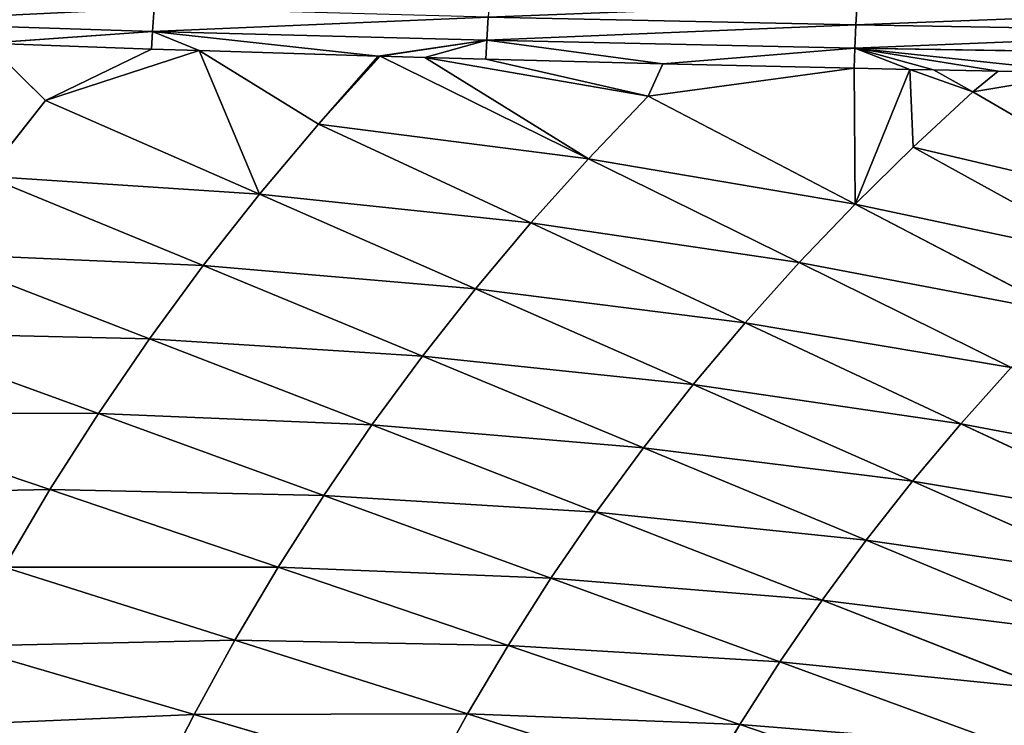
# Model space of a CAD drawing. Extents: x 0 to 605, y 0 to 400.
# Tile 545 of 656: x 152 to 191, y 242 to 270. Entities that reach past the tile are written whole.
import ezdxf

# ---------------------------------------------------------------- set-up
doc = ezdxf.new("R2010")
doc.units = 0
doc.header["$LTSCALE"] = 25.4
doc.layers.get('0').update_dxf_attribs({"linetype": 'CONTINUOUS'})

# ---------------------------------------------------------------- blocks, each defined once
blk = doc.blocks.new('ATLANTA610_-_S_STL')
at = {"color": 0}
for p, q in [((157.591, 34.289, 130.83), (146.345, 35.887, 130.473)), ((157.591, 34.289, 130.83), (146.345, 35.887, 130.473)), ((151.155, 35.048, 131.292), (157.591, 34.289, 130.83)), ((151.155, 35.048, 131.292), (157.591, 34.289, 130.83)), ((151.155, 35.048, 131.292), (157.556, 34.169, 131.516)), ((151.155, 35.048, 131.292), (157.556, 34.169, 131.516)), ((151.155, 35.048, 131.292), (153.422, 34.464, 133.519)), ((151.155, 35.048, 131.292), (153.422, 34.464, 133.519)), ((157.591, 34.289, 130.83), (157.655, 34.578, 129.93)), ((157.591, 34.289, 130.83), (157.655, 34.578, 129.93)), ((153.596, 32.942, 148.676), (144.787, 34.371, 145.695)), ((153.596, 32.942, 148.676), (144.787, 34.371, 145.695)), ((146.784, 34.388, 142.557), (155.487, 32.957, 145.709)), ((146.784, 34.388, 142.557), (155.487, 32.957, 145.709)), ((148.89, 34.409, 139.479), (157.48, 32.975, 142.799)), ((148.89, 34.409, 139.479), (157.48, 32.975, 142.799)), ((151.103, 34.435, 136.466), (153.422, 34.464, 133.519)), ((151.103, 34.435, 136.466), (153.422, 34.464, 133.519)), ((151.103, 34.435, 136.466), (159.574, 32.997, 139.95)), ((151.103, 34.435, 136.466), (159.574, 32.997, 139.95)), ((159.416, 33.929, 131.577), (153.422, 34.464, 133.519)), ((153.422, 34.464, 133.519), (161.767, 33.022, 137.163)), ((159.416, 33.929, 131.577), (153.422, 34.464, 133.519)), ((157.556, 34.169, 131.516), (153.422, 34.464, 133.519)), ((157.556, 34.169, 131.516), (153.422, 34.464, 133.519)), ((153.422, 34.464, 133.519), (161.767, 33.022, 137.163)), ((157.556, 34.169, 131.516), (157.591, 34.289, 130.83)), ((157.556, 34.169, 131.516), (157.591, 34.289, 130.83)), ((157.556, 34.169, 131.516), (159.416, 33.929, 131.577)), ((157.556, 34.169, 131.516), (159.416, 33.929, 131.577)), ((157.591, 34.289, 130.83), (159.416, 33.929, 131.577)), ((166.383, 33.089, 131.792), (157.591, 34.289, 130.83)), ((166.383, 33.089, 131.792), (157.591, 34.289, 130.83)), ((170.622, 32.75, 131.173), (157.591, 34.289, 130.83)), ((157.591, 34.289, 130.83), (159.416, 33.929, 131.577)), ((170.622, 32.75, 131.173), (157.591, 34.289, 130.83)), ((159.416, 33.929, 131.577), (166.383, 33.089, 131.792)), ((159.416, 33.929, 131.577), (166.383, 33.089, 131.792)), ((159.416, 33.929, 131.577), (164.058, 33.051, 134.442)), ((159.416, 33.929, 131.577), (164.058, 33.051, 134.442)), ((159.416, 33.929, 131.577), (161.767, 33.022, 137.163)), ((159.416, 33.929, 131.577), (161.767, 33.022, 137.163)), ((159.574, 32.997, 139.95), (161.767, 33.022, 137.163)), ((159.574, 32.997, 139.95), (161.767, 33.022, 137.163)), ((164.058, 33.051, 134.442), (161.767, 33.022, 137.163)), ((164.058, 33.051, 134.442), (161.767, 33.022, 137.163)), ((161.767, 33.022, 137.163), (170.185, 31.759, 140.852)), ((161.767, 33.022, 137.163), (170.185, 31.759, 140.852)), ((166.383, 33.089, 131.792), (164.058, 33.051, 134.442)), ((166.383, 33.089, 131.792), (164.058, 33.051, 134.442)), ((166.464, 33.08, 131.794), (164.058, 33.051, 134.442)), ((166.464, 33.08, 131.794), (164.058, 33.051, 134.442)), ((164.058, 33.051, 134.442), (172.342, 31.783, 138.289)), ((164.058, 33.051, 134.442), (172.342, 31.783, 138.289)), ((166.383, 33.089, 131.792), (170.622, 32.75, 131.173)), ((166.383, 33.089, 131.792), (170.622, 32.75, 131.173)), ((166.383, 33.089, 131.792), (166.464, 33.08, 131.794)), ((166.383, 33.089, 131.792), (166.464, 33.08, 131.794)), ((166.464, 33.08, 131.794), (170.622, 32.75, 131.173)), ((166.464, 33.08, 131.794), (170.622, 32.75, 131.173)), ((166.464, 33.08, 131.794), (168.213, 32.882, 131.844)), ((166.464, 33.08, 131.794), (174.587, 31.81, 135.789)), ((166.464, 33.08, 131.794), (168.213, 32.882, 131.844)), ((166.464, 33.08, 131.794), (174.587, 31.81, 135.789)), ((170.622, 32.75, 131.173), (170.675, 33.041, 130.273)), ((170.622, 32.75, 131.173), (170.675, 33.041, 130.273)), ((185.002, 31.671, 130.578), (170.675, 33.041, 130.273)), ((185.002, 31.671, 130.578), (170.675, 33.041, 130.273)), ((150.124, 32.924, 154.769), (159.212, 31.675, 157.429)), ((150.124, 32.924, 154.769), (159.212, 31.675, 157.429)), ((151.809, 32.931, 151.697), (153.596, 32.942, 148.676)), ((151.809, 32.931, 151.697), (153.596, 32.942, 148.676)), ((151.809, 32.931, 151.697), (160.801, 31.681, 154.537)), ((151.809, 32.931, 151.697), (160.801, 31.681, 154.537)), ((153.596, 32.942, 148.676), (155.487, 32.957, 145.709)), ((153.596, 32.942, 148.676), (155.487, 32.957, 145.709)), ((162.487, 31.691, 151.692), (153.596, 32.942, 148.676)), ((162.487, 31.691, 151.692), (153.596, 32.942, 148.676)), ((155.487, 32.957, 145.709), (157.48, 32.975, 142.799)), ((155.487, 32.957, 145.709), (157.48, 32.975, 142.799)), ((155.487, 32.957, 145.709), (164.269, 31.703, 148.899)), ((155.487, 32.957, 145.709), (164.269, 31.703, 148.899)), ((157.48, 32.975, 142.799), (159.574, 32.997, 139.95)), ((157.48, 32.975, 142.799), (159.574, 32.997, 139.95)), ((157.48, 32.975, 142.799), (166.147, 31.719, 146.159)), ((157.48, 32.975, 142.799), (166.147, 31.719, 146.159)), ((159.574, 32.997, 139.95), (168.12, 31.737, 143.476)), ((159.574, 32.997, 139.95), (168.12, 31.737, 143.476)), ((168.213, 32.882, 131.844), (170.591, 32.623, 131.91)), ((170.622, 32.75, 131.173), (168.213, 32.882, 131.844)), ((170.622, 32.75, 131.173), (168.213, 32.882, 131.844)), ((174.587, 31.81, 135.789), (168.213, 32.882, 131.844)), ((174.587, 31.81, 135.789), (168.213, 32.882, 131.844)), ((176.916, 31.84, 133.356), (168.213, 32.882, 131.844)), ((176.916, 31.84, 133.356), (168.213, 32.882, 131.844)), ((168.213, 32.882, 131.844), (170.591, 32.623, 131.91)), ((170.591, 32.623, 131.91), (170.622, 32.75, 131.173)), ((170.591, 32.623, 131.91), (170.622, 32.75, 131.173)), ((170.591, 32.623, 131.91), (177.483, 31.923, 132.09)), ((176.916, 31.84, 133.356), (170.591, 32.623, 131.91)), ((176.916, 31.84, 133.356), (170.591, 32.623, 131.91)), ((170.591, 32.623, 131.91), (177.483, 31.923, 132.09)), ((177.483, 31.923, 132.09), (170.622, 32.75, 131.173)), ((177.483, 31.923, 132.09), (170.622, 32.75, 131.173)), ((184.96, 31.379, 131.479), (170.622, 32.75, 131.173)), ((184.96, 31.379, 131.479), (170.622, 32.75, 131.173)), ((176.916, 31.84, 133.356), (177.483, 31.923, 132.09)), ((176.916, 31.84, 133.356), (177.483, 31.923, 132.09)), ((177.483, 31.923, 132.09), (184.96, 31.379, 131.479)), ((177.483, 31.923, 132.09), (184.96, 31.379, 131.479)), ((177.483, 31.923, 132.09), (184.934, 31.247, 132.262)), ((177.483, 31.923, 132.09), (184.934, 31.247, 132.262)), ((185.056, 32.114, 129.713), (185.002, 31.671, 130.578)), ((185.056, 32.114, 129.713), (185.002, 31.671, 130.578)), ((157.717, 31.672, 160.366), (159.212, 31.675, 157.429)), ((157.717, 31.672, 160.366), (159.212, 31.675, 157.429)), ((159.212, 31.675, 157.429), (160.801, 31.681, 154.537)), ((159.212, 31.675, 157.429), (160.801, 31.681, 154.537)), ((159.212, 31.675, 157.429), (168.378, 30.585, 160.118)), ((159.212, 31.675, 157.429), (168.378, 30.585, 160.118)), ((160.801, 31.681, 154.537), (162.487, 31.691, 151.692)), ((160.801, 31.681, 154.537), (162.487, 31.691, 151.692)), ((160.801, 31.681, 154.537), (169.87, 30.591, 157.407)), ((160.801, 31.681, 154.537), (169.87, 30.591, 157.407)), ((162.487, 31.691, 151.692), (164.269, 31.703, 148.899)), ((162.487, 31.691, 151.692), (164.269, 31.703, 148.899)), ((171.452, 30.599, 154.742), (162.487, 31.691, 151.692)), ((171.452, 30.599, 154.742), (162.487, 31.691, 151.692)), ((164.269, 31.703, 148.899), (166.147, 31.719, 146.159)), ((164.269, 31.703, 148.899), (166.147, 31.719, 146.159)), ((164.269, 31.703, 148.899), (173.124, 30.609, 152.124)), ((164.269, 31.703, 148.899), (173.124, 30.609, 152.124)), ((166.147, 31.719, 146.159), (168.12, 31.737, 143.476)), ((166.147, 31.719, 146.159), (168.12, 31.737, 143.476)), ((166.147, 31.719, 146.159), (174.885, 30.623, 149.557)), ((166.147, 31.719, 146.159), (174.885, 30.623, 149.557)), ((168.12, 31.737, 143.476), (170.185, 31.759, 140.852)), ((168.12, 31.737, 143.476), (170.185, 31.759, 140.852)), ((168.12, 31.737, 143.476), (176.734, 30.638, 147.042)), ((168.12, 31.737, 143.476), (176.734, 30.638, 147.042)), ((172.342, 31.783, 138.289), (170.185, 31.759, 140.852)), ((172.342, 31.783, 138.289), (170.185, 31.759, 140.852)), ((170.185, 31.759, 140.852), (178.671, 30.656, 144.582)), ((170.185, 31.759, 140.852), (178.671, 30.656, 144.582)), ((174.587, 31.81, 135.789), (172.342, 31.783, 138.289)), ((174.587, 31.81, 135.789), (172.342, 31.783, 138.289)), ((172.342, 31.783, 138.289), (180.692, 30.677, 142.179)), ((172.342, 31.783, 138.289), (180.692, 30.677, 142.179)), ((176.916, 31.84, 133.356), (174.587, 31.81, 135.789)), ((176.916, 31.84, 133.356), (174.587, 31.81, 135.789)), ((174.587, 31.81, 135.789), (182.796, 30.7, 139.835)), ((174.587, 31.81, 135.789), (182.796, 30.7, 139.835)), ((184.977, 30.725, 137.554), (176.916, 31.84, 133.356)), ((184.977, 30.725, 137.554), (176.916, 31.84, 133.356)), ((184.934, 31.247, 132.262), (176.916, 31.84, 133.356)), ((184.934, 31.247, 132.262), (176.916, 31.84, 133.356)), ((184.96, 31.379, 131.479), (185.002, 31.671, 130.578)), ((184.96, 31.379, 131.479), (185.002, 31.671, 130.578)), ((200.669, 30.494, 130.841), (185.002, 31.671, 130.578)), ((200.669, 30.494, 130.841), (185.002, 31.671, 130.578)), ((184.934, 31.247, 132.262), (184.96, 31.379, 131.479)), ((184.934, 31.247, 132.262), (184.96, 31.379, 131.479)), ((184.934, 31.247, 132.262), (187.111, 31.064, 132.308)), ((184.934, 31.247, 132.262), (184.977, 30.725, 137.554)), ((184.934, 31.247, 132.262), (187.111, 31.064, 132.308)), ((184.934, 31.247, 132.262), (184.977, 30.725, 137.554)), ((184.96, 31.379, 131.479), (187.111, 31.064, 132.308)), ((188.034, 30.988, 132.327), (184.96, 31.379, 131.479)), ((190.557, 30.787, 132.378), (184.96, 31.379, 131.479)), ((188.034, 30.988, 132.327), (184.96, 31.379, 131.479)), ((190.557, 30.787, 132.378), (184.96, 31.379, 131.479)), ((194.024, 30.525, 132.444), (184.96, 31.379, 131.479)), ((194.024, 30.525, 132.444), (184.96, 31.379, 131.479)), ((200.637, 30.201, 131.742), (184.96, 31.379, 131.479)), ((184.96, 31.379, 131.479), (187.111, 31.064, 132.308)), ((200.637, 30.201, 131.742), (184.96, 31.379, 131.479)), ((182.796, 30.7, 139.835), (180.692, 30.677, 142.179)), ((182.796, 30.7, 139.835), (180.692, 30.677, 142.179)), ((184.977, 30.725, 137.554), (182.796, 30.7, 139.835)), ((184.977, 30.725, 137.554), (182.796, 30.7, 139.835)), ((191.062, 29.733, 143.923), (182.796, 30.7, 139.835)), ((191.062, 29.733, 143.923), (182.796, 30.7, 139.835)), ((184.977, 30.725, 137.554), (187.111, 31.064, 132.308)), ((184.977, 30.725, 137.554), (187.111, 31.064, 132.308)), ((187.234, 30.752, 135.336), (184.977, 30.725, 137.554)), ((187.234, 30.752, 135.336), (184.977, 30.725, 137.554)), ((184.977, 30.725, 137.554), (193.095, 29.754, 141.795)), ((184.977, 30.725, 137.554), (193.095, 29.754, 141.795)), ((187.111, 31.064, 132.308), (188.034, 30.988, 132.327)), ((187.111, 31.064, 132.308), (188.034, 30.988, 132.327)), ((187.111, 31.064, 132.308), (189.561, 30.782, 133.185)), ((187.234, 30.752, 135.336), (187.111, 31.064, 132.308)), ((187.234, 30.752, 135.336), (187.111, 31.064, 132.308)), ((187.111, 31.064, 132.308), (189.561, 30.782, 133.185)), ((187.234, 30.752, 135.336), (189.561, 30.782, 133.185)), ((187.234, 30.752, 135.336), (189.561, 30.782, 133.185)), ((195.197, 29.777, 139.727), (187.234, 30.752, 135.336)), ((195.197, 29.777, 139.727), (187.234, 30.752, 135.336)), ((188.034, 30.988, 132.327), (190.557, 30.787, 132.378)), ((188.034, 30.988, 132.327), (190.557, 30.787, 132.378)), ((188.034, 30.988, 132.327), (189.561, 30.782, 133.185)), ((188.034, 30.988, 132.327), (189.561, 30.782, 133.185)), ((189.561, 30.782, 133.185), (190.557, 30.787, 132.378)), ((189.561, 30.782, 133.185), (190.557, 30.787, 132.378)), ((189.561, 30.782, 133.185), (194.024, 30.525, 132.444)), ((189.561, 30.782, 133.185), (194.024, 30.525, 132.444)), ((190.557, 30.787, 132.378), (194.024, 30.525, 132.444)), ((190.557, 30.787, 132.378), (194.024, 30.525, 132.444)), ((168.378, 30.585, 160.118), (169.87, 30.591, 157.407)), ((168.378, 30.585, 160.118), (169.87, 30.591, 157.407)), ((169.87, 30.591, 157.407), (171.452, 30.599, 154.742)), ((169.87, 30.591, 157.407), (171.452, 30.599, 154.742)), ((179.009, 29.642, 160.307), (169.87, 30.591, 157.407)), ((179.009, 29.642, 160.307), (169.87, 30.591, 157.407)), ((171.452, 30.599, 154.742), (173.124, 30.609, 152.124)), ((171.452, 30.599, 154.742), (173.124, 30.609, 152.124)), ((180.485, 29.648, 157.822), (171.452, 30.599, 154.742)), ((180.485, 29.648, 157.822), (171.452, 30.599, 154.742)), ((173.124, 30.609, 152.124), (174.885, 30.623, 149.557)), ((173.124, 30.609, 152.124), (174.885, 30.623, 149.557)), ((173.124, 30.609, 152.124), (182.044, 29.657, 155.382)), ((173.124, 30.609, 152.124), (182.044, 29.657, 155.382)), ((174.885, 30.623, 149.557), (176.734, 30.638, 147.042)), ((174.885, 30.623, 149.557), (176.734, 30.638, 147.042)), ((174.885, 30.623, 149.557), (183.687, 29.669, 152.988)), ((174.885, 30.623, 149.557), (183.687, 29.669, 152.988)), ((176.734, 30.638, 147.042), (178.671, 30.656, 144.582)), ((176.734, 30.638, 147.042), (178.671, 30.656, 144.582)), ((176.734, 30.638, 147.042), (185.412, 29.682, 150.643)), ((176.734, 30.638, 147.042), (185.412, 29.682, 150.643)), ((180.692, 30.677, 142.179), (178.671, 30.656, 144.582)), ((180.692, 30.677, 142.179), (178.671, 30.656, 144.582)), ((178.671, 30.656, 144.582), (187.217, 29.697, 148.35)), ((178.671, 30.656, 144.582), (187.217, 29.697, 148.35)), ((180.692, 30.677, 142.179), (189.101, 29.714, 146.109)), ((180.692, 30.677, 142.179), (189.101, 29.714, 146.109)), ((180.485, 29.648, 157.822), (179.009, 29.642, 160.307)), ((180.485, 29.648, 157.822), (179.009, 29.642, 160.307)), ((180.485, 29.648, 157.822), (182.044, 29.657, 155.382)), ((180.485, 29.648, 157.822), (182.044, 29.657, 155.382)), ((189.578, 28.822, 160.931), (180.485, 29.648, 157.822)), ((189.578, 28.822, 160.931), (180.485, 29.648, 157.822)), ((182.044, 29.657, 155.382), (183.687, 29.669, 152.988)), ((182.044, 29.657, 155.382), (183.687, 29.669, 152.988)), ((182.044, 29.657, 155.382), (191.024, 28.83, 158.67)), ((182.044, 29.657, 155.382), (191.024, 28.83, 158.67)), ((183.687, 29.669, 152.988), (185.412, 29.682, 150.643)), ((183.687, 29.669, 152.988), (185.412, 29.682, 150.643)), ((183.687, 29.669, 152.988), (192.547, 28.839, 156.452)), ((183.687, 29.669, 152.988), (192.547, 28.839, 156.452)), ((185.412, 29.682, 150.643), (187.217, 29.697, 148.35)), ((185.412, 29.682, 150.643), (187.217, 29.697, 148.35)), ((185.412, 29.682, 150.643), (194.145, 28.85, 154.279)), ((185.412, 29.682, 150.643), (194.145, 28.85, 154.279)), ((189.101, 29.714, 146.109), (187.217, 29.697, 148.35)), ((189.101, 29.714, 146.109), (187.217, 29.697, 148.35)), ((187.217, 29.697, 148.35), (195.818, 28.862, 152.153)), ((187.217, 29.697, 148.35), (195.818, 28.862, 152.153)), ((191.062, 29.733, 143.923), (189.101, 29.714, 146.109)), ((191.062, 29.733, 143.923), (189.101, 29.714, 146.109)), ((197.564, 28.876, 150.076), (189.101, 29.714, 146.109)), ((197.564, 28.876, 150.076), (189.101, 29.714, 146.109))]:
    blk.add_line(p, q, dxfattribs=at)
mesh = blk.add_polyface(dxfattribs=at)
corners = [(146.345, 35.887, 130.473), (157.655, 34.578, 129.93), (146.421, 36.175, 129.573), (157.591, 34.289, 130.83)]
mesh.append_faces([[corners[k] for k in face] for face in [(0, 1, 2), (1, 0, 3)]], dxfattribs={"vtx0": -1, "color": 0})
mesh = blk.add_polyface(dxfattribs=at)
corners = [(151.155, 35.048, 131.292), (157.591, 34.289, 130.83), (146.345, 35.887, 130.473)]
mesh.append_faces([[corners[k] for k in face] for face in [(0, 1, 2)]], dxfattribs={"color": 0})
mesh = blk.add_polyface(dxfattribs=at)
corners = [(151.103, 34.435, 136.466), (153.422, 34.464, 133.519), (151.155, 35.048, 131.292)]
mesh.append_faces([[corners[k] for k in face] for face in [(0, 1, 2)]], dxfattribs={"color": 0})
mesh = blk.add_polyface(dxfattribs=at)
corners = [(157.556, 34.169, 131.516), (157.591, 34.289, 130.83), (151.155, 35.048, 131.292)]
mesh.append_faces([[corners[k] for k in face] for face in [(0, 1, 2)]], dxfattribs={"color": 0})
mesh = blk.add_polyface(dxfattribs=at)
corners = [(153.422, 34.464, 133.519), (157.556, 34.169, 131.516), (151.155, 35.048, 131.292)]
mesh.append_faces([[corners[k] for k in face] for face in [(0, 1, 2)]], dxfattribs={"color": 0})
mesh = blk.add_polyface(dxfattribs=at)
corners = [(157.591, 34.289, 130.83), (170.675, 33.041, 130.273), (157.655, 34.578, 129.93), (170.622, 32.75, 131.173)]
mesh.append_faces([[corners[k] for k in face] for face in [(0, 1, 2), (1, 0, 3)]], dxfattribs={"vtx0": -1, "color": 0})
mesh = blk.add_polyface(dxfattribs=at)
corners = [(142.9, 34.358, 148.891), (153.596, 32.942, 148.676), (144.787, 34.371, 145.695), (151.809, 32.931, 151.697)]
mesh.append_faces([[corners[k] for k in face] for face in [(0, 1, 2), (1, 0, 3)]], dxfattribs={"vtx0": -1, "color": 0})
mesh = blk.add_polyface(dxfattribs=at)
corners = [(144.787, 34.371, 145.695), (155.487, 32.957, 145.709), (146.784, 34.388, 142.557), (153.596, 32.942, 148.676)]
mesh.append_faces([[corners[k] for k in face] for face in [(0, 1, 2), (1, 0, 3)]], dxfattribs={"vtx0": -1, "color": 0})
mesh = blk.add_polyface(dxfattribs=at)
corners = [(146.784, 34.388, 142.557), (157.48, 32.975, 142.799), (148.89, 34.409, 139.479), (155.487, 32.957, 145.709)]
mesh.append_faces([[corners[k] for k in face] for face in [(0, 1, 2), (1, 0, 3)]], dxfattribs={"vtx0": -1, "color": 0})
mesh = blk.add_polyface(dxfattribs=at)
corners = [(148.89, 34.409, 139.479), (159.574, 32.997, 139.95), (151.103, 34.435, 136.466), (157.48, 32.975, 142.799)]
mesh.append_faces([[corners[k] for k in face] for face in [(0, 1, 2), (1, 0, 3)]], dxfattribs={"vtx0": -1, "color": 0})
mesh = blk.add_polyface(dxfattribs=at)
corners = [(151.103, 34.435, 136.466), (161.767, 33.022, 137.163), (153.422, 34.464, 133.519), (159.574, 32.997, 139.95)]
mesh.append_faces([[corners[k] for k in face] for face in [(0, 1, 2), (1, 0, 3)]], dxfattribs={"vtx0": -1, "color": 0})
mesh = blk.add_polyface(dxfattribs=at)
corners = [(161.767, 33.022, 137.163), (159.416, 33.929, 131.577), (153.422, 34.464, 133.519)]
mesh.append_faces([[corners[k] for k in face] for face in [(0, 1, 2)]], dxfattribs={"color": 0})
mesh = blk.add_polyface(dxfattribs=at)
corners = [(153.422, 34.464, 133.519), (159.416, 33.929, 131.577), (157.556, 34.169, 131.516)]
mesh.append_faces([[corners[k] for k in face] for face in [(0, 1, 2)]], dxfattribs={"color": 0})
mesh = blk.add_polyface(dxfattribs=at)
corners = [(159.416, 33.929, 131.577), (157.591, 34.289, 130.83), (157.556, 34.169, 131.516)]
mesh.append_faces([[corners[k] for k in face] for face in [(0, 1, 2)]], dxfattribs={"color": 0})
mesh = blk.add_polyface(dxfattribs=at)
corners = [(166.383, 33.089, 131.792), (157.591, 34.289, 130.83), (159.416, 33.929, 131.577)]
mesh.append_faces([[corners[k] for k in face] for face in [(0, 1, 2)]], dxfattribs={"color": 0})
mesh = blk.add_polyface(dxfattribs=at)
corners = [(166.383, 33.089, 131.792), (170.622, 32.75, 131.173), (157.591, 34.289, 130.83)]
mesh.append_faces([[corners[k] for k in face] for face in [(0, 1, 2)]], dxfattribs={"color": 0})
mesh = blk.add_polyface(dxfattribs=at)
corners = [(164.058, 33.051, 134.442), (166.383, 33.089, 131.792), (159.416, 33.929, 131.577)]
mesh.append_faces([[corners[k] for k in face] for face in [(0, 1, 2)]], dxfattribs={"color": 0})
mesh = blk.add_polyface(dxfattribs=at)
corners = [(161.767, 33.022, 137.163), (164.058, 33.051, 134.442), (159.416, 33.929, 131.577)]
mesh.append_faces([[corners[k] for k in face] for face in [(0, 1, 2)]], dxfattribs={"color": 0})
mesh = blk.add_polyface(dxfattribs=at)
corners = [(170.675, 33.041, 130.273), (185.056, 32.114, 129.713), (170.743, 33.482, 129.408), (185.002, 31.671, 130.578)]
mesh.append_faces([[corners[k] for k in face] for face in [(0, 1, 2), (1, 0, 3)]], dxfattribs={"vtx0": -1, "color": 0})
mesh = blk.add_polyface(dxfattribs=at)
corners = [(159.574, 32.997, 139.95), (170.185, 31.759, 140.852), (161.767, 33.022, 137.163), (168.12, 31.737, 143.476)]
mesh.append_faces([[corners[k] for k in face] for face in [(0, 1, 2), (1, 0, 3)]], dxfattribs={"vtx0": -1, "color": 0})
mesh = blk.add_polyface(dxfattribs=at)
corners = [(161.767, 33.022, 137.163), (172.342, 31.783, 138.289), (164.058, 33.051, 134.442), (170.185, 31.759, 140.852)]
mesh.append_faces([[corners[k] for k in face] for face in [(0, 1, 2), (1, 0, 3)]], dxfattribs={"vtx0": -1, "color": 0})
mesh = blk.add_polyface(dxfattribs=at)
corners = [(164.058, 33.051, 134.442), (166.464, 33.08, 131.794), (166.383, 33.089, 131.792)]
mesh.append_faces([[corners[k] for k in face] for face in [(0, 1, 2)]], dxfattribs={"color": 0})
mesh = blk.add_polyface(dxfattribs=at)
corners = [(164.058, 33.051, 134.442), (174.587, 31.81, 135.789), (166.464, 33.08, 131.794), (172.342, 31.783, 138.289)]
mesh.append_faces([[corners[k] for k in face] for face in [(0, 1, 2), (1, 0, 3)]], dxfattribs={"vtx0": -1, "color": 0})
mesh = blk.add_polyface(dxfattribs=at)
corners = [(166.464, 33.08, 131.794), (170.622, 32.75, 131.173), (166.383, 33.089, 131.792)]
mesh.append_faces([[corners[k] for k in face] for face in [(0, 1, 2)]], dxfattribs={"color": 0})
mesh = blk.add_polyface(dxfattribs=at)
corners = [(168.213, 32.882, 131.844), (170.622, 32.75, 131.173), (166.464, 33.08, 131.794)]
mesh.append_faces([[corners[k] for k in face] for face in [(0, 1, 2)]], dxfattribs={"color": 0})
mesh = blk.add_polyface(dxfattribs=at)
corners = [(174.587, 31.81, 135.789), (168.213, 32.882, 131.844), (166.464, 33.08, 131.794)]
mesh.append_faces([[corners[k] for k in face] for face in [(0, 1, 2)]], dxfattribs={"color": 0})
mesh = blk.add_polyface(dxfattribs=at)
corners = [(170.622, 32.75, 131.173), (185.002, 31.671, 130.578), (170.675, 33.041, 130.273), (184.96, 31.379, 131.479)]
mesh.append_faces([[corners[k] for k in face] for face in [(0, 1, 2), (1, 0, 3)]], dxfattribs={"vtx0": -1, "color": 0})
mesh = blk.add_polyface(dxfattribs=at)
corners = [(148.541, 32.921, 157.889), (159.212, 31.675, 157.429), (150.124, 32.924, 154.769), (157.717, 31.672, 160.366)]
mesh.append_faces([[corners[k] for k in face] for face in [(0, 1, 2), (1, 0, 3)]], dxfattribs={"vtx0": -1, "color": 0})
mesh = blk.add_polyface(dxfattribs=at)
corners = [(150.124, 32.924, 154.769), (160.801, 31.681, 154.537), (151.809, 32.931, 151.697), (159.212, 31.675, 157.429)]
mesh.append_faces([[corners[k] for k in face] for face in [(0, 1, 2), (1, 0, 3)]], dxfattribs={"vtx0": -1, "color": 0})
mesh = blk.add_polyface(dxfattribs=at)
corners = [(151.809, 32.931, 151.697), (162.487, 31.691, 151.692), (153.596, 32.942, 148.676), (160.801, 31.681, 154.537)]
mesh.append_faces([[corners[k] for k in face] for face in [(0, 1, 2), (1, 0, 3)]], dxfattribs={"vtx0": -1, "color": 0})
mesh = blk.add_polyface(dxfattribs=at)
corners = [(153.596, 32.942, 148.676), (164.269, 31.703, 148.899), (155.487, 32.957, 145.709), (162.487, 31.691, 151.692)]
mesh.append_faces([[corners[k] for k in face] for face in [(0, 1, 2), (1, 0, 3)]], dxfattribs={"vtx0": -1, "color": 0})
mesh = blk.add_polyface(dxfattribs=at)
corners = [(155.487, 32.957, 145.709), (166.147, 31.719, 146.159), (157.48, 32.975, 142.799), (164.269, 31.703, 148.899)]
mesh.append_faces([[corners[k] for k in face] for face in [(0, 1, 2), (1, 0, 3)]], dxfattribs={"vtx0": -1, "color": 0})
mesh = blk.add_polyface(dxfattribs=at)
corners = [(157.48, 32.975, 142.799), (168.12, 31.737, 143.476), (159.574, 32.997, 139.95), (166.147, 31.719, 146.159)]
mesh.append_faces([[corners[k] for k in face] for face in [(0, 1, 2), (1, 0, 3)]], dxfattribs={"vtx0": -1, "color": 0})
mesh = blk.add_polyface(dxfattribs=at)
corners = [(170.591, 32.623, 131.91), (170.622, 32.75, 131.173), (168.213, 32.882, 131.844)]
mesh.append_faces([[corners[k] for k in face] for face in [(0, 1, 2)]], dxfattribs={"color": 0})
mesh = blk.add_polyface(dxfattribs=at)
corners = [(174.587, 31.81, 135.789), (176.916, 31.84, 133.356), (168.213, 32.882, 131.844)]
mesh.append_faces([[corners[k] for k in face] for face in [(0, 1, 2)]], dxfattribs={"color": 0})
mesh = blk.add_polyface(dxfattribs=at)
corners = [(176.916, 31.84, 133.356), (170.591, 32.623, 131.91), (168.213, 32.882, 131.844)]
mesh.append_faces([[corners[k] for k in face] for face in [(0, 1, 2)]], dxfattribs={"color": 0})
mesh = blk.add_polyface(dxfattribs=at)
corners = [(177.483, 31.923, 132.09), (170.622, 32.75, 131.173), (170.591, 32.623, 131.91)]
mesh.append_faces([[corners[k] for k in face] for face in [(0, 1, 2)]], dxfattribs={"color": 0})
mesh = blk.add_polyface(dxfattribs=at)
corners = [(176.916, 31.84, 133.356), (177.483, 31.923, 132.09), (170.591, 32.623, 131.91)]
mesh.append_faces([[corners[k] for k in face] for face in [(0, 1, 2)]], dxfattribs={"color": 0})
mesh = blk.add_polyface(dxfattribs=at)
corners = [(177.483, 31.923, 132.09), (184.96, 31.379, 131.479), (170.622, 32.75, 131.173)]
mesh.append_faces([[corners[k] for k in face] for face in [(0, 1, 2)]], dxfattribs={"color": 0})
mesh = blk.add_polyface(dxfattribs=at)
corners = [(176.916, 31.84, 133.356), (184.934, 31.247, 132.262), (177.483, 31.923, 132.09)]
mesh.append_faces([[corners[k] for k in face] for face in [(0, 1, 2)]], dxfattribs={"color": 0})
mesh = blk.add_polyface(dxfattribs=at)
corners = [(184.934, 31.247, 132.262), (184.96, 31.379, 131.479), (177.483, 31.923, 132.09)]
mesh.append_faces([[corners[k] for k in face] for face in [(0, 1, 2)]], dxfattribs={"color": 0})
mesh = blk.add_polyface(dxfattribs=at)
corners = [(185.002, 31.671, 130.578), (200.711, 30.937, 129.976), (185.056, 32.114, 129.713), (200.669, 30.494, 130.841)]
mesh.append_faces([[corners[k] for k in face] for face in [(0, 1, 2), (1, 0, 3)]], dxfattribs={"vtx0": -1, "color": 0})
mesh = blk.add_polyface(dxfattribs=at)
corners = [(157.717, 31.672, 160.366), (168.378, 30.585, 160.118), (159.212, 31.675, 157.429), (166.975, 30.583, 162.869)]
mesh.append_faces([[corners[k] for k in face] for face in [(0, 1, 2), (1, 0, 3)]], dxfattribs={"vtx0": -1, "color": 0})
mesh = blk.add_polyface(dxfattribs=at)
corners = [(159.212, 31.675, 157.429), (169.87, 30.591, 157.407), (160.801, 31.681, 154.537), (168.378, 30.585, 160.118)]
mesh.append_faces([[corners[k] for k in face] for face in [(0, 1, 2), (1, 0, 3)]], dxfattribs={"vtx0": -1, "color": 0})
mesh = blk.add_polyface(dxfattribs=at)
corners = [(160.801, 31.681, 154.537), (171.452, 30.599, 154.742), (162.487, 31.691, 151.692), (169.87, 30.591, 157.407)]
mesh.append_faces([[corners[k] for k in face] for face in [(0, 1, 2), (1, 0, 3)]], dxfattribs={"vtx0": -1, "color": 0})
mesh = blk.add_polyface(dxfattribs=at)
corners = [(162.487, 31.691, 151.692), (173.124, 30.609, 152.124), (164.269, 31.703, 148.899), (171.452, 30.599, 154.742)]
mesh.append_faces([[corners[k] for k in face] for face in [(0, 1, 2), (1, 0, 3)]], dxfattribs={"vtx0": -1, "color": 0})
mesh = blk.add_polyface(dxfattribs=at)
corners = [(164.269, 31.703, 148.899), (174.885, 30.623, 149.557), (166.147, 31.719, 146.159), (173.124, 30.609, 152.124)]
mesh.append_faces([[corners[k] for k in face] for face in [(0, 1, 2), (1, 0, 3)]], dxfattribs={"vtx0": -1, "color": 0})
mesh = blk.add_polyface(dxfattribs=at)
corners = [(166.147, 31.719, 146.159), (176.734, 30.638, 147.042), (168.12, 31.737, 143.476), (174.885, 30.623, 149.557)]
mesh.append_faces([[corners[k] for k in face] for face in [(0, 1, 2), (1, 0, 3)]], dxfattribs={"vtx0": -1, "color": 0})
mesh = blk.add_polyface(dxfattribs=at)
corners = [(168.12, 31.737, 143.476), (178.671, 30.656, 144.582), (170.185, 31.759, 140.852), (176.734, 30.638, 147.042)]
mesh.append_faces([[corners[k] for k in face] for face in [(0, 1, 2), (1, 0, 3)]], dxfattribs={"vtx0": -1, "color": 0})
mesh = blk.add_polyface(dxfattribs=at)
corners = [(170.185, 31.759, 140.852), (180.692, 30.677, 142.179), (172.342, 31.783, 138.289), (178.671, 30.656, 144.582)]
mesh.append_faces([[corners[k] for k in face] for face in [(0, 1, 2), (1, 0, 3)]], dxfattribs={"vtx0": -1, "color": 0})
mesh = blk.add_polyface(dxfattribs=at)
corners = [(172.342, 31.783, 138.289), (182.796, 30.7, 139.835), (174.587, 31.81, 135.789), (180.692, 30.677, 142.179)]
mesh.append_faces([[corners[k] for k in face] for face in [(0, 1, 2), (1, 0, 3)]], dxfattribs={"vtx0": -1, "color": 0})
mesh = blk.add_polyface(dxfattribs=at)
corners = [(174.587, 31.81, 135.789), (184.977, 30.725, 137.554), (176.916, 31.84, 133.356), (182.796, 30.7, 139.835)]
mesh.append_faces([[corners[k] for k in face] for face in [(0, 1, 2), (1, 0, 3)]], dxfattribs={"vtx0": -1, "color": 0})
mesh = blk.add_polyface(dxfattribs=at)
corners = [(184.977, 30.725, 137.554), (184.934, 31.247, 132.262), (176.916, 31.84, 133.356)]
mesh.append_faces([[corners[k] for k in face] for face in [(0, 1, 2)]], dxfattribs={"color": 0})
mesh = blk.add_polyface(dxfattribs=at)
corners = [(184.96, 31.379, 131.479), (200.669, 30.494, 130.841), (185.002, 31.671, 130.578), (200.637, 30.201, 131.742)]
mesh.append_faces([[corners[k] for k in face] for face in [(0, 1, 2), (1, 0, 3)]], dxfattribs={"vtx0": -1, "color": 0})
mesh = blk.add_polyface(dxfattribs=at)
corners = [(187.111, 31.064, 132.308), (184.96, 31.379, 131.479), (184.934, 31.247, 132.262)]
mesh.append_faces([[corners[k] for k in face] for face in [(0, 1, 2)]], dxfattribs={"color": 0})
mesh = blk.add_polyface(dxfattribs=at)
corners = [(184.977, 30.725, 137.554), (187.111, 31.064, 132.308), (184.934, 31.247, 132.262)]
mesh.append_faces([[corners[k] for k in face] for face in [(0, 1, 2)]], dxfattribs={"color": 0})
mesh = blk.add_polyface(dxfattribs=at)
corners = [(188.034, 30.988, 132.327), (184.96, 31.379, 131.479), (187.111, 31.064, 132.308)]
mesh.append_faces([[corners[k] for k in face] for face in [(0, 1, 2)]], dxfattribs={"color": 0})
mesh = blk.add_polyface(dxfattribs=at)
corners = [(190.557, 30.787, 132.378), (184.96, 31.379, 131.479), (188.034, 30.988, 132.327)]
mesh.append_faces([[corners[k] for k in face] for face in [(0, 1, 2)]], dxfattribs={"color": 0})
mesh = blk.add_polyface(dxfattribs=at)
corners = [(194.024, 30.525, 132.444), (184.96, 31.379, 131.479), (190.557, 30.787, 132.378)]
mesh.append_faces([[corners[k] for k in face] for face in [(0, 1, 2)]], dxfattribs={"color": 0})
mesh = blk.add_polyface(dxfattribs=at)
corners = [(194.024, 30.525, 132.444), (200.637, 30.201, 131.742), (184.96, 31.379, 131.479)]
mesh.append_faces([[corners[k] for k in face] for face in [(0, 1, 2)]], dxfattribs={"color": 0})
mesh = blk.add_polyface(dxfattribs=at)
corners = [(180.692, 30.677, 142.179), (191.062, 29.733, 143.923), (182.796, 30.7, 139.835), (189.101, 29.714, 146.109)]
mesh.append_faces([[corners[k] for k in face] for face in [(0, 1, 2), (1, 0, 3)]], dxfattribs={"vtx0": -1, "color": 0})
mesh = blk.add_polyface(dxfattribs=at)
corners = [(182.796, 30.7, 139.835), (193.095, 29.754, 141.795), (184.977, 30.725, 137.554), (191.062, 29.733, 143.923)]
mesh.append_faces([[corners[k] for k in face] for face in [(0, 1, 2), (1, 0, 3)]], dxfattribs={"vtx0": -1, "color": 0})
mesh = blk.add_polyface(dxfattribs=at)
corners = [(184.977, 30.725, 137.554), (187.234, 30.752, 135.336), (187.111, 31.064, 132.308)]
mesh.append_faces([[corners[k] for k in face] for face in [(0, 1, 2)]], dxfattribs={"color": 0})
mesh = blk.add_polyface(dxfattribs=at)
corners = [(184.977, 30.725, 137.554), (195.197, 29.777, 139.727), (187.234, 30.752, 135.336), (193.095, 29.754, 141.795)]
mesh.append_faces([[corners[k] for k in face] for face in [(0, 1, 2), (1, 0, 3)]], dxfattribs={"vtx0": -1, "color": 0})
mesh = blk.add_polyface(dxfattribs=at)
corners = [(189.561, 30.782, 133.185), (188.034, 30.988, 132.327), (187.111, 31.064, 132.308)]
mesh.append_faces([[corners[k] for k in face] for face in [(0, 1, 2)]], dxfattribs={"color": 0})
mesh = blk.add_polyface(dxfattribs=at)
corners = [(187.234, 30.752, 135.336), (189.561, 30.782, 133.185), (187.111, 31.064, 132.308)]
mesh.append_faces([[corners[k] for k in face] for face in [(0, 1, 2)]], dxfattribs={"color": 0})
mesh = blk.add_polyface(dxfattribs=at)
corners = [(189.561, 30.782, 133.185), (197.366, 29.801, 137.72), (194.024, 30.525, 132.444), (187.234, 30.752, 135.336), (195.197, 29.777, 139.727)]
mesh.append_faces([[corners[k] for k in face] for face in [(0, 1, 2), (1, 3, 4)]], dxfattribs={"vtx0": -1, "color": 0})
mesh.append_faces([[corners[k] for k in face] for face in [(1, 0, 3)]], dxfattribs={"vtx0": -1, "vtx2": -1, "color": 0})
mesh = blk.add_polyface(dxfattribs=at)
corners = [(189.561, 30.782, 133.185), (190.557, 30.787, 132.378), (188.034, 30.988, 132.327)]
mesh.append_faces([[corners[k] for k in face] for face in [(0, 1, 2)]], dxfattribs={"color": 0})
mesh = blk.add_polyface(dxfattribs=at)
corners = [(189.561, 30.782, 133.185), (194.024, 30.525, 132.444), (190.557, 30.787, 132.378)]
mesh.append_faces([[corners[k] for k in face] for face in [(0, 1, 2)]], dxfattribs={"color": 0})
mesh = blk.add_polyface(dxfattribs=at)
corners = [(168.378, 30.585, 160.118), (179.009, 29.642, 160.307), (169.87, 30.591, 157.407), (177.616, 29.637, 162.833)]
mesh.append_faces([[corners[k] for k in face] for face in [(0, 1, 2), (1, 0, 3)]], dxfattribs={"vtx0": -1, "color": 0})
mesh = blk.add_polyface(dxfattribs=at)
corners = [(169.87, 30.591, 157.407), (180.485, 29.648, 157.822), (171.452, 30.599, 154.742), (179.009, 29.642, 160.307)]
mesh.append_faces([[corners[k] for k in face] for face in [(0, 1, 2), (1, 0, 3)]], dxfattribs={"vtx0": -1, "color": 0})
mesh = blk.add_polyface(dxfattribs=at)
corners = [(171.452, 30.599, 154.742), (182.044, 29.657, 155.382), (173.124, 30.609, 152.124), (180.485, 29.648, 157.822)]
mesh.append_faces([[corners[k] for k in face] for face in [(0, 1, 2), (1, 0, 3)]], dxfattribs={"vtx0": -1, "color": 0})
mesh = blk.add_polyface(dxfattribs=at)
corners = [(173.124, 30.609, 152.124), (183.687, 29.669, 152.988), (174.885, 30.623, 149.557), (182.044, 29.657, 155.382)]
mesh.append_faces([[corners[k] for k in face] for face in [(0, 1, 2), (1, 0, 3)]], dxfattribs={"vtx0": -1, "color": 0})
mesh = blk.add_polyface(dxfattribs=at)
corners = [(174.885, 30.623, 149.557), (185.412, 29.682, 150.643), (176.734, 30.638, 147.042), (183.687, 29.669, 152.988)]
mesh.append_faces([[corners[k] for k in face] for face in [(0, 1, 2), (1, 0, 3)]], dxfattribs={"vtx0": -1, "color": 0})
mesh = blk.add_polyface(dxfattribs=at)
corners = [(176.734, 30.638, 147.042), (187.217, 29.697, 148.35), (178.671, 30.656, 144.582), (185.412, 29.682, 150.643)]
mesh.append_faces([[corners[k] for k in face] for face in [(0, 1, 2), (1, 0, 3)]], dxfattribs={"vtx0": -1, "color": 0})
mesh = blk.add_polyface(dxfattribs=at)
corners = [(178.671, 30.656, 144.582), (189.101, 29.714, 146.109), (180.692, 30.677, 142.179), (187.217, 29.697, 148.35)]
mesh.append_faces([[corners[k] for k in face] for face in [(0, 1, 2), (1, 0, 3)]], dxfattribs={"vtx0": -1, "color": 0})
mesh = blk.add_polyface(dxfattribs=at)
corners = [(179.009, 29.642, 160.307), (189.578, 28.822, 160.931), (180.485, 29.648, 157.822), (188.209, 28.816, 163.233)]
mesh.append_faces([[corners[k] for k in face] for face in [(0, 1, 2), (1, 0, 3)]], dxfattribs={"vtx0": -1, "color": 0})
mesh = blk.add_polyface(dxfattribs=at)
corners = [(180.485, 29.648, 157.822), (191.024, 28.83, 158.67), (182.044, 29.657, 155.382), (189.578, 28.822, 160.931)]
mesh.append_faces([[corners[k] for k in face] for face in [(0, 1, 2), (1, 0, 3)]], dxfattribs={"vtx0": -1, "color": 0})
mesh = blk.add_polyface(dxfattribs=at)
corners = [(182.044, 29.657, 155.382), (192.547, 28.839, 156.452), (183.687, 29.669, 152.988), (191.024, 28.83, 158.67)]
mesh.append_faces([[corners[k] for k in face] for face in [(0, 1, 2), (1, 0, 3)]], dxfattribs={"vtx0": -1, "color": 0})
mesh = blk.add_polyface(dxfattribs=at)
corners = [(183.687, 29.669, 152.988), (194.145, 28.85, 154.279), (185.412, 29.682, 150.643), (192.547, 28.839, 156.452)]
mesh.append_faces([[corners[k] for k in face] for face in [(0, 1, 2), (1, 0, 3)]], dxfattribs={"vtx0": -1, "color": 0})
mesh = blk.add_polyface(dxfattribs=at)
corners = [(185.412, 29.682, 150.643), (195.818, 28.862, 152.153), (187.217, 29.697, 148.35), (194.145, 28.85, 154.279)]
mesh.append_faces([[corners[k] for k in face] for face in [(0, 1, 2), (1, 0, 3)]], dxfattribs={"vtx0": -1, "color": 0})
mesh = blk.add_polyface(dxfattribs=at)
corners = [(187.217, 29.697, 148.35), (197.564, 28.876, 150.076), (189.101, 29.714, 146.109), (195.818, 28.862, 152.153)]
mesh.append_faces([[corners[k] for k in face] for face in [(0, 1, 2), (1, 0, 3)]], dxfattribs={"vtx0": -1, "color": 0})
mesh = blk.add_polyface(dxfattribs=at)
corners = [(189.101, 29.714, 146.109), (199.38, 28.892, 148.05), (191.062, 29.733, 143.923), (197.564, 28.876, 150.076)]
mesh.append_faces([[corners[k] for k in face] for face in [(0, 1, 2), (1, 0, 3)]], dxfattribs={"vtx0": -1, "color": 0})

msp = doc.modelspace()

# ---------------------------------------------------------------- block references
at = {"color": 254, "extrusion": (0, -1, 5.55112e-17)}
msp.add_blockref('ATLANTA610_-_S_STL', (-0.269, -0.066, -399.883), dxfattribs=at)

doc.saveas('drawing.dxf')
